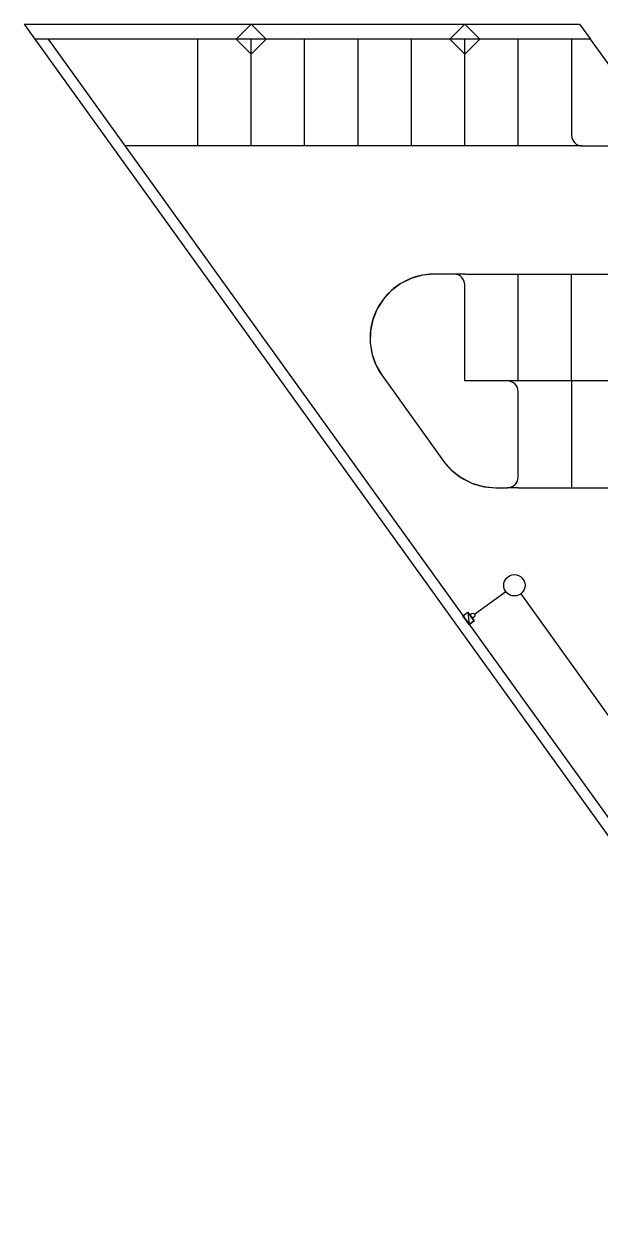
# Model space of a CAD drawing. Extents: x -264205 to -263659, y -1242401 to -1242060.
# Drawn here: x -264205.2 to -264178.2, y -1242247.2 to -1242190.8 of the extents above; entities that cross this region are included whole.
import ezdxf

# ---------------------------------------------------------------- set-up
doc = ezdxf.new("R2010")
doc.units = 0
for name, color, linetype in [('OBRUBNIKY_KOMUNIKACIE_PROJEKT', 7, 'Continuous'), ('SITUACIA_DSP_2D', 7, 'Continuous'), ('TDZ_VODOROVNE_PROJEKT', 7, 'Continuous')]:
    doc.layers.add(name, color=color, linetype=linetype)

msp = doc.modelspace()

# ---------------------------------------------------------------- linework, layer by layer
at = {"layer": 'OBRUBNIKY_KOMUNIKACIE_PROJEKT'}
for p, q in [((-264205.202, -1242190.775), (-264179.193, -1242190.775)), ((-264205.202, -1242190.775), (-264204.694, -1242191.482)), ((-264195.275, -1242191.482), (-264194.568, -1242190.775)), ((-264194.568, -1242190.775), (-264193.861, -1242191.482)), ((-264185.275, -1242191.482), (-264184.568, -1242190.775)), ((-264184.568, -1242190.775), (-264183.861, -1242191.482)), ((-264179.193, -1242190.775), (-264178.679, -1242191.482)), ((-264178.679, -1242191.482), (-264204.694, -1242191.482)), ((-264204.694, -1242191.482), (-264115.871, -1242314.982)), ((-264204.694, -1242191.482), (-264137.78, -1242284.52)), ((-264179.568, -1242191.482), (-264204.078, -1242191.482)), ((-264204.078, -1242191.482), (-264119.571, -1242308.982)), ((-264194.568, -1242192.189), (-264195.275, -1242191.482)), ((-264194.568, -1242192.189), (-264195.275, -1242191.482)), ((-264193.861, -1242191.482), (-264194.568, -1242192.189)), ((-264193.861, -1242191.482), (-264194.568, -1242192.189)), ((-264184.568, -1242192.189), (-264185.275, -1242191.482)), ((-264184.568, -1242192.189), (-264185.275, -1242191.482)), ((-264183.861, -1242191.482), (-264184.568, -1242192.189)), ((-264183.861, -1242191.482), (-264184.568, -1242192.189)), ((-264179.568, -1242191.482), (-264179.568, -1242195.982)), ((-264177.6, -1242192.97), (-264178.679, -1242191.482)), ((-264179.068, -1242196.482), (-264200.482, -1242196.482)), ((-264179.068, -1242196.482), (-264170.068, -1242196.482)), ((-264186.548, -1242202.532), (-264187.075, -1242202.681)), ((-264186.002, -1242202.482), (-264186.548, -1242202.532)), ((-264185.068, -1242202.482), (-264186.002, -1242202.482)), ((-264184.97, -1242202.492), (-264185.068, -1242202.482)), ((-264184.568, -1242202.482), (-264185.037, -1242202.483)), ((-264184.876, -1242202.52), (-264184.97, -1242202.492)), ((-264184.79, -1242202.567), (-264184.876, -1242202.52)), ((-264184.714, -1242202.629), (-264184.79, -1242202.567)), ((-264184.652, -1242202.704), (-264184.714, -1242202.629)), ((-264184.568, -1242202.482), (-264134.568, -1242202.482)), ((-264187.567, -1242202.922), (-264188.006, -1242203.25)), ((-264187.075, -1242202.681), (-264187.567, -1242202.922)), ((-264184.606, -1242202.791), (-264184.652, -1242202.704)), ((-264184.577, -1242202.885), (-264184.606, -1242202.791)), ((-264184.568, -1242202.982), (-264184.577, -1242202.885)), ((-264184.568, -1242207.482), (-264184.568, -1242202.982)), ((-264188.379, -1242203.651), (-264188.672, -1242204.114)), ((-264188.006, -1242203.25), (-264188.379, -1242203.651)), ((-264188.672, -1242204.114), (-264188.876, -1242204.622)), ((-264188.876, -1242204.622), (-264188.985, -1242205.159)), ((-264188.985, -1242205.159), (-264188.994, -1242205.707)), ((-264188.994, -1242205.707), (-264188.903, -1242206.247)), ((-264188.903, -1242206.247), (-264188.716, -1242206.762)), ((-264188.716, -1242206.762), (-264188.438, -1242207.234)), ((-264188.438, -1242207.234), (-264185.561, -1242211.234)), ((-264182.568, -1242207.482), (-264184.568, -1242207.482)), ((-264182.47, -1242207.492), (-264182.568, -1242207.482)), ((-264182.376, -1242207.52), (-264182.47, -1242207.492)), ((-264182.29, -1242207.567), (-264182.376, -1242207.52)), ((-264182.214, -1242207.629), (-264182.29, -1242207.567)), ((-264182.152, -1242207.704), (-264182.214, -1242207.629)), ((-264182.106, -1242207.791), (-264182.152, -1242207.704)), ((-264182.077, -1242207.885), (-264182.106, -1242207.791)), ((-264182.068, -1242207.982), (-264182.077, -1242207.885)), ((-264182.068, -1242211.982), (-264182.068, -1242207.982)), ((-264185.561, -1242211.234), (-264185.187, -1242211.661)), ((-264185.187, -1242211.661), (-264184.74, -1242212.011)), ((-264184.74, -1242212.011), (-264184.235, -1242212.269)), ((-264182.152, -1242212.26), (-264182.106, -1242212.174)), ((-264182.106, -1242212.174), (-264182.077, -1242212.08)), ((-264182.077, -1242212.08), (-264182.068, -1242211.982)), ((-264184.235, -1242212.269), (-264183.69, -1242212.429)), ((-264183.69, -1242212.429), (-264183.125, -1242212.482)), ((-264183.125, -1242212.482), (-264182.568, -1242212.482)), ((-264182.568, -1242212.482), (-264182.47, -1242212.473)), ((-264182.068, -1242212.482), (-264182.568, -1242212.482)), ((-264182.47, -1242212.473), (-264182.376, -1242212.444)), ((-264182.376, -1242212.444), (-264182.29, -1242212.398)), ((-264182.29, -1242212.398), (-264182.214, -1242212.336)), ((-264182.214, -1242212.336), (-264182.152, -1242212.26)), ((-264182.068, -1242212.482), (-264134.568, -1242212.482))]:
    msp.add_line(p, q, dxfattribs=at)
msp.add_arc((-264179.068, -1242195.982), 0.5, 180, 270, dxfattribs=at)
at = {"layer": 'SITUACIA_DSP_2D'}
for p, q in [((-264205.202, -1242190.775), (-264179.193, -1242190.775)), ((-264205.202, -1242190.775), (-264204.694, -1242191.482)), ((-264195.275, -1242191.482), (-264194.568, -1242190.775)), ((-264194.568, -1242190.775), (-264193.861, -1242191.482)), ((-264185.275, -1242191.482), (-264184.568, -1242190.775)), ((-264184.568, -1242190.775), (-264183.861, -1242191.482)), ((-264179.193, -1242190.775), (-264178.679, -1242191.482)), ((-264178.679, -1242191.482), (-264204.694, -1242191.482)), ((-264204.694, -1242191.482), (-264115.871, -1242314.982)), ((-264204.694, -1242191.482), (-264137.78, -1242284.52)), ((-264179.568, -1242191.482), (-264204.078, -1242191.482)), ((-264204.078, -1242191.482), (-264119.75, -1242308.732)), ((-264194.568, -1242192.189), (-264195.275, -1242191.482)), ((-264194.568, -1242192.189), (-264195.275, -1242191.482)), ((-264193.861, -1242191.482), (-264194.568, -1242192.189)), ((-264193.861, -1242191.482), (-264194.568, -1242192.189)), ((-264193.861, -1242191.482), (-264193.861, -1242191.482)), ((-264184.568, -1242192.189), (-264185.275, -1242191.482)), ((-264184.568, -1242192.189), (-264185.275, -1242191.482)), ((-264183.861, -1242191.482), (-264184.568, -1242192.189)), ((-264183.861, -1242191.482), (-264184.568, -1242192.189)), ((-264183.861, -1242191.482), (-264183.861, -1242191.482)), ((-264179.568, -1242191.482), (-264179.568, -1242195.982)), ((-264177.6, -1242192.97), (-264178.679, -1242191.482)), ((-264179.068, -1242196.482), (-264170.068, -1242196.482)), ((-264185.068, -1242202.482), (-264186.002, -1242202.482)), ((-264188.438, -1242207.234), (-264185.561, -1242211.234)), ((-264182.068, -1242211.982), (-264182.068, -1242207.982)), ((-264183.125, -1242212.482), (-264182.568, -1242212.482)), ((-264184.115, -1242218.399), (-264182.649, -1242217.344)), ((-264181.951, -1242217.458), (-264153.34, -1242257.238)), ((-264184.659, -1242218.482), (-264184.424, -1242218.313)), ((-264184.424, -1242218.313), (-264184.132, -1242218.719)), ((-264184.424, -1242218.313), (-264184.367, -1242218.888)), ((-264184.424, -1242218.313), (-264184.367, -1242218.888)), ((-264184.132, -1242218.719), (-264184.424, -1242218.313)), ((-264184.367, -1242218.888), (-264184.659, -1242218.482)), ((-264184.132, -1242218.719), (-264184.367, -1242218.888)), ((-264184.367, -1242218.888), (-264184.132, -1242218.719))]:
    msp.add_line(p, q, dxfattribs=at)
msp.add_lwpolyline([(-264182.568, -1242207.482), (-264184.568, -1242207.482), (-264184.568, -1242202.982)], dxfattribs=at)
for centre, radius in [((-264182.243, -1242217.052), 0.5), ((-264184.194, -1242218.461), 0.1)]:
    msp.add_circle(centre, radius, dxfattribs=at)
for centre, radius, start, end in [((-264179.068, -1242195.982), 0.5, 180, 270), ((-264186.002, -1242205.482), 3, 90, 215.724), ((-264185.068, -1242202.982), 0.5, 0, 90), ((-264182.568, -1242207.982), 0.5, 0, 90), ((-264183.125, -1242209.482), 3, 215.724, 270), ((-264182.568, -1242211.982), 0.5, 270, 0)]:
    msp.add_arc(centre, radius, start, end, dxfattribs=at)
at = {"layer": 'TDZ_VODOROVNE_PROJEKT'}
for p, q in [((-264197.068, -1242196.482), (-264197.068, -1242191.482)), ((-264194.568, -1242196.482), (-264194.568, -1242191.482)), ((-264192.068, -1242196.482), (-264192.068, -1242191.482)), ((-264189.568, -1242196.482), (-264189.568, -1242191.482)), ((-264187.068, -1242196.482), (-264187.068, -1242191.482)), ((-264184.568, -1242196.482), (-264184.568, -1242191.482)), ((-264182.068, -1242196.482), (-264182.068, -1242191.482)), ((-264182.068, -1242207.482), (-264182.068, -1242202.482)), ((-264179.568, -1242207.482), (-264179.568, -1242202.482)), ((-264134.568, -1242207.482), (-264184.568, -1242207.482)), ((-264179.568, -1242207.482), (-264179.568, -1242212.482))]:
    msp.add_line(p, q, dxfattribs=at)

doc.saveas('drawing.dxf')
